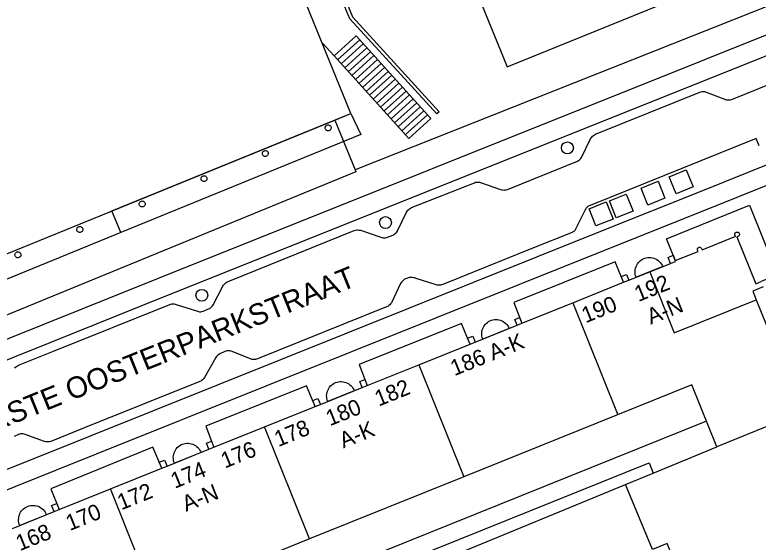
# Model space of a CAD drawing. Extents: x 122462 to 123306, y 485548 to 486417.
# Drawn here: x 122810 to 122880.1, y 485587.1 to 485636.8 of the extents above; entities that cross this region are included whole.
import ezdxf

# ---------------------------------------------------------------- set-up
doc = ezdxf.new("R2010")
doc.units = 0
for name, color, linetype in [('B-WE-IE-MEUBILAIR_WEGMEUBILAIR_VERKEERSBORD-S', 7, 'Continuous'), ('Level 1', 7, 'Continuous'), ('Level 10', 7, 'Continuous'), ('Level 11', 7, 'Continuous'), ('Level 17', 7, 'Continuous'), ('Level 19', 7, 'Continuous'), ('Level 21', 7, 'Continuous'), ('Level 22', 7, 'Continuous'), ('Level 31', 7, 'Continuous'), ('Level 33', 7, 'Continuous'), ('Level 34', 7, 'Continuous'), ('Level 4', 7, 'Continuous'), ('Level 42', 7, 'Continuous'), ('Level 53', 7, 'Continuous'), ('N werkgrens', 7, 'Continuous'), ('N-WE-AL-T25', 7, 'Continuous'), ('N-WE-GR-BOOM_DOORWORTELBARE RUIMTE-G', 7, 'Continuous')]:
    doc.layers.add(name, color=color, linetype=linetype)

msp = doc.modelspace()

# ---------------------------------------------------------------- linework, layer by layer
at = {"layer": 'Level 1'}
for p, q in [((122869.829, 485612.584), (122871.794, 485613.375)), ((122867.854, 485611.788), (122869.829, 485612.584)), ((122862.574, 485609.661), (122867.362, 485611.59)), ((122867.362, 485611.59), (122867.854, 485611.788)), ((122857.779, 485607.73), (122862.574, 485609.661)), ((122853.381, 485605.959), (122857.324, 485607.547)), ((122857.324, 485607.547), (122857.779, 485607.73)), ((122848.056, 485603.815), (122852.898, 485605.764)), ((122852.898, 485605.764), (122853.381, 485605.959)), ((122843.195, 485601.858), (122848.056, 485603.815)), ((122838.784, 485600.08), (122842.726, 485601.668)), ((122842.726, 485601.668), (122843.195, 485601.858)), ((122833.522, 485597.961), (122838.304, 485599.887)), ((122838.304, 485599.887), (122838.784, 485600.08)), ((122828.751, 485596.039), (122833.522, 485597.961)), ((122828.277, 485595.848), (122828.751, 485596.039)), ((122870.155, 485593.606), (122876.162, 485596.079)), ((122824.334, 485594.26), (122828.277, 485595.848)), ((122819.004, 485592.114), (122823.843, 485594.062)), ((122823.843, 485594.062), (122824.334, 485594.26)), ((122852.303, 485593.262), (122837.768, 485587.412)), ((122867.562, 485592.538), (122870.155, 485593.606)), ((122814.165, 485590.165), (122819.004, 485592.114)), ((122809.756, 485588.389), (122813.689, 485589.973)), ((122813.689, 485589.973), (122814.165, 485590.165)), ((122837.768, 485587.412), (122823.249, 485581.568))]:
    msp.add_line(p, q, dxfattribs=at)
for points in [[(122851.264, 485644.477), (122856.38, 485631.907), (122881.596, 485642.151)], [(122840.133, 485626.873), (122841.664, 485627.495), (122837.099, 485638.724), (122837.174, 485638.754)], [(122803.676, 485617.182), (122805.475, 485612.763), (122840.133, 485626.873)], [(122872.238, 485613.64), (122874.392, 485614.502), (122874.343, 485614.624), (122874.33, 485614.674), (122874.331, 485614.726), (122874.345, 485614.777), (122874.371, 485614.821), (122874.409, 485614.858), (122874.454, 485614.883), (122874.504, 485614.896), (122874.556, 485614.896), (122874.607, 485614.882), (122874.651, 485614.856), (122874.688, 485614.819), (122874.714, 485614.774), (122874.763, 485614.652), (122877.934, 485615.932), (122877.894, 485615.973), (122877.866, 485616.023), (122877.852, 485616.079), (122877.852, 485616.137), (122877.868, 485616.192), (122877.897, 485616.241), (122877.938, 485616.282), (122877.989, 485616.31), (122878.044, 485616.324), (122878.102, 485616.323), (122878.157, 485616.308), (122878.207, 485616.278), (122878.247, 485616.237), (122878.275, 485616.187), (122878.289, 485616.131), (122878.288, 485616.074), (122878.273, 485616.018), (122878.244, 485615.969), (122878.202, 485615.929), (122878.152, 485615.901), (122878.097, 485615.886), (122878.039, 485615.887), (122879.832, 485611.456), (122880.323, 485611.655)], [(122871.794, 485613.375), (122872.268, 485613.566), (122872.238, 485613.64)], [(122880.526, 485611.154), (122879.552, 485610.761), (122879.879, 485609.953)], [(122879.879, 485609.953), (122881.825, 485605.143), (122882.799, 485605.537), (122885.13, 485599.769)], [(122876.162, 485596.079), (122873.8, 485601.915), (122852.303, 485593.262)], [(122870.848, 485584.556), (122872.237, 485585.128), (122871.472, 485586.986), (122870.083, 485586.414), (122867.562, 485592.538)]]:
    msp.add_lwpolyline(points, dxfattribs=at)
at = {"layer": 'Level 10'}
for points in [[(122819.965, 485616.278), (122819.128, 485618.322), (122841.664, 485627.495), (122842.584, 485625.534), (122819.965, 485616.278)], [(122868.55, 485612.069), (122868.502, 485612.208), (122868.469, 485612.351), (122868.452, 485612.497), (122868.45, 485612.643), (122868.465, 485612.789), (122868.496, 485612.933), (122868.542, 485613.072), (122868.602, 485613.206), (122868.677, 485613.332), (122868.765, 485613.45), (122868.866, 485613.557), (122868.977, 485613.652), (122869.098, 485613.735), (122869.228, 485613.804), (122869.364, 485613.859), (122869.505, 485613.899), (122869.65, 485613.923), (122869.797, 485613.931), (122869.943, 485613.924), (122870.088, 485613.9), (122870.23, 485613.861), (122870.366, 485613.807), (122870.496, 485613.738), (122870.617, 485613.655), (122870.729, 485613.56), (122870.83, 485613.453), (122870.918, 485613.336), (122870.994, 485613.21), (122871.055, 485613.077), (122868.55, 485612.069)], [(122854.095, 485606.247), (122854.049, 485606.384), (122854.017, 485606.526), (122854.002, 485606.67), (122854.001, 485606.815), (122854.017, 485606.959), (122854.048, 485607.1), (122854.094, 485607.238), (122854.154, 485607.369), (122854.229, 485607.494), (122854.316, 485607.609), (122854.415, 485607.715), (122854.525, 485607.809), (122854.645, 485607.89), (122854.773, 485607.959), (122854.907, 485608.013), (122855.047, 485608.052), (122855.19, 485608.076), (122855.334, 485608.084), (122855.479, 485608.077), (122855.622, 485608.054), (122855.762, 485608.016), (122855.897, 485607.963), (122856.025, 485607.896), (122856.145, 485607.815), (122856.256, 485607.722), (122856.357, 485607.618), (122856.445, 485607.503), (122856.52, 485607.379), (122856.582, 485607.248), (122854.095, 485606.247)], [(122839.481, 485600.361), (122839.432, 485600.495), (122839.398, 485600.634), (122839.379, 485600.776), (122839.375, 485600.918), (122839.386, 485601.061), (122839.412, 485601.201), (122839.453, 485601.338), (122839.507, 485601.47), (122839.576, 485601.595), (122839.657, 485601.713), (122839.75, 485601.821), (122839.855, 485601.918), (122839.969, 485602.004), (122840.091, 485602.078), (122840.22, 485602.138), (122840.356, 485602.185), (122840.495, 485602.216), (122840.637, 485602.233), (122840.779, 485602.235), (122840.922, 485602.221), (122841.062, 485602.193), (122841.198, 485602.15), (122841.329, 485602.093), (122841.453, 485602.023), (122841.569, 485601.939), (122841.675, 485601.844), (122841.771, 485601.738), (122841.855, 485601.623), (122841.927, 485601.499), (122841.985, 485601.369), (122839.481, 485600.361)], [(122825.031, 485594.541), (122824.981, 485594.676), (122824.946, 485594.815), (122824.926, 485594.957), (122824.921, 485595.1), (122824.932, 485595.243), (122824.957, 485595.384), (122824.997, 485595.522), (122825.052, 485595.655), (122825.12, 485595.781), (122825.202, 485595.899), (122825.295, 485596.008), (122825.4, 485596.106), (122825.514, 485596.192), (122825.637, 485596.266), (122825.767, 485596.327), (122825.903, 485596.373), (122826.043, 485596.405), (122826.185, 485596.422), (122826.328, 485596.423), (122826.471, 485596.41), (122826.612, 485596.381), (122826.748, 485596.337), (122826.88, 485596.28), (122827.004, 485596.208), (122827.12, 485596.124), (122827.227, 485596.028), (122827.323, 485595.921), (122827.406, 485595.805), (122827.478, 485595.68), (122827.535, 485595.549), (122825.031, 485594.541)], [(122810.453, 485588.67), (122810.402, 485588.805), (122810.365, 485588.945), (122810.343, 485589.087), (122810.337, 485589.232), (122810.346, 485589.376), (122810.371, 485589.518), (122810.411, 485589.657), (122810.465, 485589.791), (122810.533, 485589.918), (122810.615, 485590.037), (122810.708, 485590.147), (122810.813, 485590.246), (122810.928, 485590.334), (122811.052, 485590.408), (122811.183, 485590.47), (122811.319, 485590.516), (122811.46, 485590.548), (122811.604, 485590.565), (122811.748, 485590.566), (122811.892, 485590.552), (122812.033, 485590.522), (122812.171, 485590.478), (122812.302, 485590.419), (122812.427, 485590.346), (122812.544, 485590.261), (122812.65, 485590.163), (122812.746, 485590.055), (122812.829, 485589.937), (122812.9, 485589.811), (122812.956, 485589.678), (122810.453, 485588.67)]]:
    msp.add_lwpolyline(points, dxfattribs=at)
at = {"layer": 'Level 11'}
for points in [[(122819.965, 485616.278), (122804.602, 485609.991), (122801.946, 485616.479), (122794.029, 485635.817)], [(122872.238, 485613.64), (122872.045, 485614.141), (122871.412, 485615.7), (122879.235, 485618.849), (122881.89, 485612.289), (122880.323, 485611.655)], [(122867.362, 485611.59), (122867.124, 485612.152), (122866.579, 485613.534), (122857.035, 485609.695), (122857.779, 485607.73)], [(122852.898, 485605.764), (122852.662, 485606.316), (122852.093, 485607.697), (122842.438, 485603.855), (122843.195, 485601.858)], [(122838.304, 485599.887), (122837.49, 485601.836), (122827.984, 485598.021), (122828.516, 485596.612), (122828.751, 485596.039)], [(122875.184, 485598.494), (122790.234, 485564.301), (122790.963, 485562.493)], [(122823.843, 485594.062), (122822.992, 485596.06), (122813.374, 485592.119), (122814.165, 485590.165)]]:
    msp.add_lwpolyline(points, dxfattribs=at)
at = {"layer": 'Level 17'}
for points in [[(122670.946, 485548.322), (122692.668, 485557.016), (122711.424, 485564.491), (122754.653, 485581.721), (122773.715, 485590.032), (122813.302, 485605.918), (122824.153, 485610.272), (122875, 485630.623), (122903.898, 485642.235), (122948.388, 485660.097), (122952.679, 485661.82), (122986.651, 485675.409), (122987.53, 485675.801), (122987.613, 485675.825), (122987.699, 485675.835), (122987.785, 485675.83), (122987.869, 485675.811), (122987.949, 485675.777), (122988.022, 485675.731), (122988.086, 485675.673), (122988.139, 485675.605), (122988.18, 485675.529), (122988.742, 485674.122), (122988.768, 485674.042)], [(122902.437, 485643.587), (122875, 485632.559), (122823.482, 485611.959), (122812.61, 485607.593), (122772.798, 485591.603)], [(122842.208, 485616.524), (122842.327, 485616.53), (122842.445, 485616.521), (122842.561, 485616.496), (122844.495, 485615.832), (122844.598, 485615.803), (122844.705, 485615.787), (122844.812, 485615.783), (122844.919, 485615.793), (122845.024, 485615.815), (122845.126, 485615.849), (122845.606, 485616.043), (122845.704, 485616.09), (122845.794, 485616.149), (122845.876, 485616.219), (122845.948, 485616.3), (122846.009, 485616.39), (122846.911, 485618.194), (122846.966, 485618.289), (122847.032, 485618.376), (122847.108, 485618.454), (122847.193, 485618.523), (122847.285, 485618.581), (122847.384, 485618.628), (122853.306, 485620.981), (122853.419, 485621.017), (122853.536, 485621.038), (122853.654, 485621.044), (122853.772, 485621.034), (122853.888, 485621.009), (122855.778, 485620.341), (122855.882, 485620.311), (122855.989, 485620.294), (122856.098, 485620.29), (122856.206, 485620.298), (122856.312, 485620.32), (122856.415, 485620.354), (122863.034, 485623.016), (122863.121, 485623.064), (122863.202, 485623.123), (122863.273, 485623.192), (122863.335, 485623.27), (122863.386, 485623.355), (122864.251, 485625.103), (122864.305, 485625.198), (122864.371, 485625.285), (122864.446, 485625.365), (122864.53, 485625.434), (122864.622, 485625.493), (122864.721, 485625.54), (122874.555, 485629.515), (122874.663, 485629.548), (122874.774, 485629.568), (122874.887, 485629.574), (122875, 485629.566), (122876.968, 485628.836), (122877.075, 485628.804), (122877.184, 485628.785), (122877.296, 485628.78), (122877.407, 485628.789), (122877.516, 485628.811), (122877.621, 485628.847), (122881.279, 485630.339)], [(122772.973, 485579.448), (122816.958, 485597.067), (122865.225, 485616.402), (122875, 485620.311), (122895.118, 485628.401)], [(122880.153, 485624.451), (122879.857, 485625.149), (122864.223, 485618.842), (122864.126, 485618.808), (122864.035, 485618.759), (122863.953, 485618.697), (122863.88, 485618.624), (122863.82, 485618.54), (122862.842, 485616.59), (122862.792, 485616.515), (122862.733, 485616.448), (122862.665, 485616.388)], [(122881.242, 485620.863), (122875, 485618.361), (122865.638, 485614.631), (122817.652, 485595.387), (122809.989, 485592.314), (122772.82, 485577.432), (122768.999, 485575.82)], [(122862.665, 485616.388), (122862.59, 485616.338), (122862.51, 485616.298), (122858.72, 485614.78), (122850.313, 485611.39), (122850.216, 485611.353), (122850.115, 485611.328), (122850.012, 485611.313), (122849.909, 485611.31), (122849.805, 485611.318), (122849.703, 485611.338), (122847.821, 485611.955), (122847.698, 485611.998), (122847.57, 485612.028), (122847.441, 485612.044), (122847.31, 485612.045), (122847.18, 485612.032), (122847.052, 485612.006), (122846.927, 485611.965), (122846.808, 485611.912), (122846.696, 485611.845), (122846.591, 485611.767), (122846.495, 485611.678), (122846.409, 485611.58), (122846.335, 485611.472), (122845.478, 485609.671), (122845.408, 485609.571), (122845.327, 485609.479), (122845.236, 485609.396), (122845.137, 485609.325), (122845.031, 485609.264), (122832.852, 485604.385), (122832.76, 485604.343), (122832.662, 485604.316), (122832.561, 485604.303), (122832.46, 485604.306), (122832.36, 485604.323), (122832.264, 485604.355), (122830.481, 485605.082), (122830.382, 485605.116), (122830.279, 485605.137), (122830.175, 485605.147), (122830.071, 485605.145), (122829.967, 485605.131), (122829.866, 485605.105), (122829.768, 485605.067), (122829.3, 485604.852), (122829.213, 485604.8), (122829.132, 485604.738), (122829.059, 485604.667), (122828.994, 485604.589), (122828.939, 485604.504), (122827.858, 485602.623), (122827.804, 485602.539), (122827.74, 485602.462), (122827.668, 485602.392), (122827.589, 485602.33), (122827.504, 485602.278), (122827.413, 485602.236), (122816.615, 485597.897), (122813.373, 485596.594), (122813.258, 485596.565), (122813.14, 485596.551), (122813.022, 485596.552), (122812.904, 485596.569), (122812.79, 485596.601), (122810.967, 485597.252), (122810.86, 485597.283), (122810.751, 485597.3), (122810.64, 485597.304), (122810.529, 485597.294), (122810.421, 485597.271), (122810.316, 485597.234), (122809.93, 485597.072)], [(122809.975, 485603.506), (122810.051, 485603.587), (122810.136, 485603.659), (122810.23, 485603.719), (122810.33, 485603.767), (122813.641, 485605.097), (122824.58, 485609.493), (122824.679, 485609.526), (122824.782, 485609.548), (122824.886, 485609.557), (122824.991, 485609.554), (122825.095, 485609.54), (122825.196, 485609.513), (122827.187, 485608.861), (122827.294, 485608.833), (122827.404, 485608.818), (122827.515, 485608.817), (122827.625, 485608.829), (122827.733, 485608.856), (122827.837, 485608.895), (122828.248, 485609.081), (122828.352, 485609.136), (122828.448, 485609.205), (122828.535, 485609.285), (122828.61, 485609.376), (122828.672, 485609.476), (122829.604, 485611.214), (122829.663, 485611.312), (122829.732, 485611.403), (122829.811, 485611.486), (122829.897, 485611.561), (122829.992, 485611.626), (122830.092, 485611.681), (122841.979, 485616.465), (122842.092, 485616.502), (122842.208, 485616.524)]]:
    msp.add_lwpolyline(points, dxfattribs=at)
at = {"layer": 'Level 19'}
msp.add_lwpolyline([(122847.327, 485585.54), (122869.768, 485594.568), (122870.155, 485593.606)], dxfattribs=at)
at = {"layer": 'Level 21'}
for points in [[(122840.3, 485639.469), (122840.577, 485639.584), (122841.817, 485636.603), (122849.972, 485627.671), (122849.75, 485627.469), (122841.56, 485636.439), (122840.3, 485639.469)], [(122871.794, 485613.375), (122871.568, 485613.935), (122872.045, 485614.141), (122872.238, 485613.64)], [(122867.362, 485611.59), (122867.124, 485612.152), (122867.631, 485612.342), (122867.854, 485611.788)], [(122857.324, 485607.547), (122857.101, 485608.1), (122857.568, 485608.288), (122857.779, 485607.73)], [(122852.898, 485605.764), (122852.662, 485606.316), (122853.159, 485606.512), (122853.381, 485605.959)], [(122842.726, 485601.668), (122842.506, 485602.243), (122842.98, 485602.425), (122843.195, 485601.858)], [(122838.304, 485599.887), (122838.067, 485600.454), (122838.555, 485600.65), (122838.784, 485600.08)], [(122828.277, 485595.848), (122828.036, 485596.434), (122828.516, 485596.612), (122828.751, 485596.039)], [(122823.843, 485594.062), (122823.598, 485594.637), (122824.102, 485594.837), (122824.334, 485594.26)], [(122813.689, 485589.973), (122813.452, 485590.549), (122813.933, 485590.738), (122814.165, 485590.165)]]:
    msp.add_lwpolyline(points, dxfattribs=at)
at = {"layer": 'Level 22'}
for p, q in [((122838.952, 485634.169), (122840.073, 485632.93)), ((122840.073, 485632.93), (122847.124, 485625.135)), ((122840.133, 485626.873), (122842.054, 485622.179))]:
    msp.add_line(p, q, dxfattribs=at)
msp.add_lwpolyline([(122842.054, 485622.179), (122842.126, 485622.003), (122811.793, 485609.57), (122803.88, 485606.327)], dxfattribs=at)
at = {"layer": 'Level 31'}
msp.add_lwpolyline([(122840.073, 485632.93), (122842.157, 485634.815), (122849.208, 485627.021), (122847.124, 485625.135)], dxfattribs=at)
at = {"layer": 'Level 33'}
for p, q in [((122840.409, 485632.559), (122842.492, 485634.444)), ((122840.745, 485632.187), (122842.829, 485634.073)), ((122841.08, 485631.816), (122843.164, 485633.702)), ((122841.416, 485631.444), (122843.5, 485633.33)), ((122841.752, 485631.073), (122843.836, 485632.959)), ((122842.088, 485630.702), (122844.172, 485632.588)), ((122842.423, 485630.331), (122844.507, 485632.217)), ((122842.759, 485629.96), (122844.843, 485631.846)), ((122843.095, 485629.589), (122845.179, 485631.475)), ((122843.431, 485629.218), (122845.515, 485631.104)), ((122843.767, 485628.847), (122845.851, 485630.733)), ((122844.102, 485628.475), (122846.187, 485630.362)), ((122844.438, 485628.104), (122846.522, 485629.99)), ((122844.774, 485627.733), (122846.858, 485629.619)), ((122845.109, 485627.362), (122847.194, 485629.249)), ((122845.445, 485626.991), (122847.53, 485628.877)), ((122845.781, 485626.62), (122847.865, 485628.506)), ((122846.117, 485626.248), (122848.202, 485628.135)), ((122846.452, 485625.877), (122848.537, 485627.764)), ((122846.788, 485625.506), (122848.873, 485627.392))]:
    msp.add_line(p, q, dxfattribs=at)
at = {"layer": 'Level 34'}
for points in [[(122839.53, 485625.873), (122839.464, 485625.878), (122839.402, 485625.9), (122839.346, 485625.935), (122839.299, 485625.982), (122839.266, 485626.039), (122839.246, 485626.103), (122839.242, 485626.169), (122839.254, 485626.234), (122839.281, 485626.295), (122839.321, 485626.347), (122839.372, 485626.389), (122839.432, 485626.418), (122839.497, 485626.431), (122839.563, 485626.429), (122839.627, 485626.412), (122839.685, 485626.38), (122839.734, 485626.336), (122839.771, 485626.281), (122839.794, 485626.219), (122839.802, 485626.153), (122839.8, 485626.119), (122839.784, 485626.055), (122839.754, 485625.996), (122839.711, 485625.946), (122839.657, 485625.907), (122839.596, 485625.882), (122839.53, 485625.873)], [(122833.579, 485623.45), (122833.515, 485623.462), (122833.456, 485623.488), (122833.404, 485623.528), (122833.362, 485623.578), (122833.334, 485623.637), (122833.319, 485623.701), (122833.32, 485623.766), (122833.336, 485623.829), (122833.366, 485623.887), (122833.409, 485623.936), (122833.462, 485623.974), (122833.523, 485623.999), (122833.587, 485624.009), (122833.652, 485624.004), (122833.714, 485623.984), (122833.77, 485623.95), (122833.817, 485623.904), (122833.851, 485623.849), (122833.872, 485623.787), (122833.878, 485623.729), (122833.87, 485623.664), (122833.848, 485623.603), (122833.812, 485623.548), (122833.764, 485623.504), (122833.707, 485623.472), (122833.645, 485623.453), (122833.579, 485623.45)], [(122827.822, 485621.083), (122827.756, 485621.088), (122827.694, 485621.11), (122827.638, 485621.145), (122827.591, 485621.192), (122827.558, 485621.249), (122827.538, 485621.313), (122827.534, 485621.379), (122827.546, 485621.444), (122827.573, 485621.505), (122827.613, 485621.557), (122827.664, 485621.599), (122827.724, 485621.628), (122827.789, 485621.641), (122827.855, 485621.639), (122827.919, 485621.622), (122827.977, 485621.59), (122828.026, 485621.546), (122828.063, 485621.491), (122828.086, 485621.429), (122828.094, 485621.363), (122828.092, 485621.329), (122828.076, 485621.265), (122828.046, 485621.206), (122828.003, 485621.156), (122827.949, 485621.117), (122827.888, 485621.092), (122827.822, 485621.083)], [(122821.964, 485618.698), (122821.9, 485618.71), (122821.841, 485618.736), (122821.789, 485618.776), (122821.747, 485618.826), (122821.719, 485618.885), (122821.704, 485618.949), (122821.705, 485619.014), (122821.721, 485619.077), (122821.751, 485619.135), (122821.794, 485619.184), (122821.847, 485619.222), (122821.908, 485619.247), (122821.972, 485619.257), (122822.037, 485619.252), (122822.099, 485619.232), (122822.155, 485619.198), (122822.202, 485619.152), (122822.236, 485619.097), (122822.257, 485619.035), (122822.263, 485618.977), (122822.255, 485618.912), (122822.233, 485618.851), (122822.197, 485618.796), (122822.149, 485618.752), (122822.092, 485618.72), (122822.03, 485618.701), (122821.964, 485618.698)], [(122816.087, 485616.293), (122816.023, 485616.305), (122815.964, 485616.331), (122815.912, 485616.371), (122815.87, 485616.421), (122815.842, 485616.48), (122815.827, 485616.544), (122815.828, 485616.609), (122815.844, 485616.672), (122815.874, 485616.73), (122815.917, 485616.779), (122815.97, 485616.817), (122816.031, 485616.842), (122816.095, 485616.852), (122816.16, 485616.847), (122816.222, 485616.827), (122816.278, 485616.793), (122816.325, 485616.747), (122816.359, 485616.692), (122816.38, 485616.63), (122816.386, 485616.572), (122816.378, 485616.507), (122816.356, 485616.446), (122816.32, 485616.391), (122816.272, 485616.347), (122816.215, 485616.315), (122816.153, 485616.296), (122816.087, 485616.293)], [(122810.283, 485613.906), (122810.217, 485613.911), (122810.155, 485613.933), (122810.099, 485613.968), (122810.052, 485614.015), (122810.019, 485614.072), (122809.999, 485614.136), (122809.995, 485614.202), (122810.007, 485614.267), (122810.034, 485614.328), (122810.074, 485614.38), (122810.125, 485614.422), (122810.185, 485614.451), (122810.25, 485614.464), (122810.316, 485614.462), (122810.38, 485614.445), (122810.438, 485614.413), (122810.487, 485614.369), (122810.524, 485614.314), (122810.547, 485614.252), (122810.555, 485614.186), (122810.553, 485614.152), (122810.537, 485614.088), (122810.507, 485614.029), (122810.464, 485613.979), (122810.41, 485613.94), (122810.349, 485613.915), (122810.283, 485613.906)]]:
    msp.add_lwpolyline(points, dxfattribs=at)
at = {"layer": 'Level 4'}
for p, q in [((122885.13, 485599.769), (122876.162, 485596.079)), ((122837.768, 485587.412), (122833.522, 485597.961)), ((122823.249, 485581.568), (122819.004, 485592.114))]:
    msp.add_line(p, q, dxfattribs=at)
at = {"layer": 'Level 42'}
for points in [[(122872.314, 485619.928), (122871.659, 485621.529), (122873.26, 485622.184), (122873.915, 485620.583), (122872.314, 485619.928)], [(122869.654, 485618.868), (122869.01, 485620.474), (122870.616, 485621.118), (122871.26, 485619.512), (122869.654, 485618.868)], [(122866.667, 485617.663), (122866.029, 485619.259), (122867.625, 485619.897), (122868.263, 485618.301), (122866.667, 485617.663)], [(122864.766, 485616.904), (122864.116, 485618.517), (122865.729, 485619.167), (122866.379, 485617.554), (122864.766, 485616.904)]]:
    msp.add_lwpolyline(points, dxfattribs=at)
at = {"layer": 'Level 53'}
for centre in [(122862.075, 485624.263), (122844.926, 485617.223), (122827.609, 485610.368)]:
    msp.add_circle(centre, 0.56, dxfattribs=at)
at = {"layer": 'N werkgrens'}
for points in [[(122971.561, 485673.585), (122946.958, 485663.819), (122842.054, 485622.179)], [(122853.436, 485579.634), (122850.941, 485585.696), (122867.562, 485592.538)]]:
    msp.add_lwpolyline(points, dxfattribs=at)
at = {"layer": 'N-WE-AL-T25'}
for p, q in [((122862.574, 485609.662), (122862.574, 485609.661)), ((122862.574, 485609.661), (122866.823, 485599.107)), ((122848.056, 485603.815), (122852.303, 485593.262))]:
    msp.add_line(p, q, dxfattribs=at)
msp.add_lwpolyline([(122869.829, 485612.584), (122872.132, 485606.839), (122879.879, 485609.953)], dxfattribs=at)

# ---------------------------------------------------------------- texts
at = {"layer": 'B-WE-IE-MEUBILAIR_WEGMEUBILAIR_VERKEERSBORD-S'}
for s, p in [('192', (122868.763, 485609.726)), ('190', (122863.786, 485607.722)), ('A-N', (122869.932, 485607.598)), ('186 A-K', (122851.418, 485602.737)), ('182', (122844.28, 485599.866)), ('180', (122839.679, 485598.012)), ('178', (122834.82, 485596.055)), ('A-K', (122840.948, 485595.925)), ('176', (122829.779, 485594.026)), ('174', (122825.054, 485592.122)), ('172', (122820.018, 485590.094)), ('A-N', (122826.124, 485589.954)), ('170', (122815.165, 485588.14)), ('168', (122810.452, 485586.241))]:
    msp.add_text(s, height=1.5, rotation=22.02011, dxfattribs=at).set_placement(p)
at = {"layer": 'N-WE-GR-BOOM_DOORWORTELBARE RUIMTE-G'}
msp.add_text('EERSTE OOSTERPARKSTRAAT', height=2, rotation=21.94505, dxfattribs=at).set_placement((122804.645, 485596.133))

doc.saveas('drawing.dxf')
